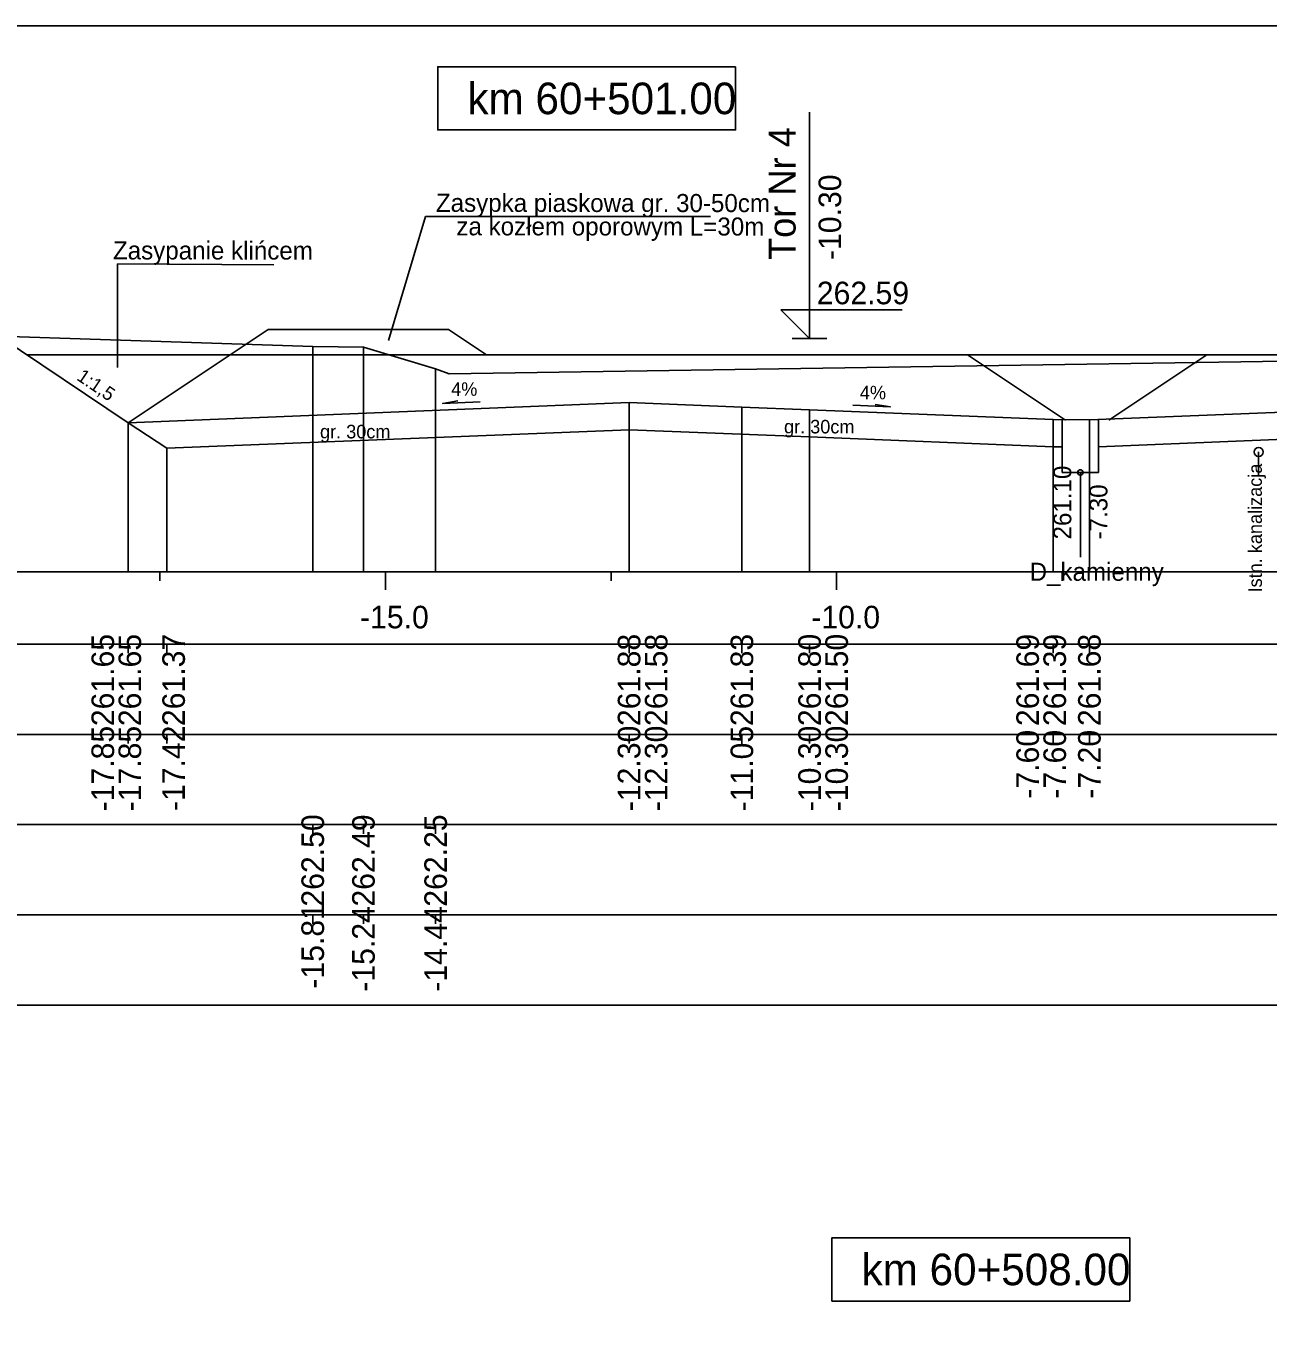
# Model space of a CAD drawing. Extents: x 6516023 to 6560129, y 5513077 to 5529206.
# Drawn here: x 6518396.23 to 6518409.99, y 5514498.81 to 5514513.16 of the extents above; entities that cross this region are included whole.
import ezdxf

# ---------------------------------------------------------------- set-up
doc = ezdxf.new("R2010")
doc.units = 0
for name, color, linetype in [('IR_default', 7, 'Continuous'), ('TOR_PRZEK_P-kable', 7, 'Continuous'), ('TOR_PRZEK_P-komponent', 7, 'Continuous'), ('TOR_PRZEK_P-odwodnienie', 7, 'Continuous'), ('TOR_PRZEK_P-opisy', 7, 'Continuous'), ('TOR_PRZEK_P-tabelka istniejace', 7, 'Continuous'), ('TOR_PRZEK_P-tabelka projektowane', 7, 'Continuous'), ('TOR_PRZEK_P-teren istniejacy', 7, 'Continuous'), ('TOR_PRZEK_P-tory projektowane', 7, 'Continuous'), ('TOR_PRZEK_P-uklad odniesienia', 7, 'Continuous'), ('TOR_PRZEK_P-warstwa ochronna I', 7, 'Continuous'), ('TOR_PRZEK_P-warstwa ochronna II', 7, 'Continuous'), ('TOR_RAMKI-ramka+tabelka 1', 7, 'Continuous')]:
    doc.layers.add(name, color=color, linetype=linetype)

msp = doc.modelspace()

# ---------------------------------------------------------------- linework, layer by layer
at = {"layer": 'IR_default'}
for points in [[(6518395.929, 5514509.717), (6518397.365, 5514508.76), (6518398.493, 5514509.512), (6518406.663, 5514509.512), (6518406.893, 5514509.512), (6518408.963, 5514509.511), (6518409.313, 5514509.511), (6518412.463, 5514509.511), (6518412.563, 5514509.511), (6518413.463, 5514509.511), (6518413.813, 5514509.511), (6518416.963, 5514509.511), (6518417.458, 5514509.511), (6518417.513, 5514509.511), (6518421.013, 5514509.511), (6518422.22, 5514508.706), (6518422.354, 5514508.617), (6518423.459, 5514509.353)], [(6518406.663, 5514509.512), (6518407.748, 5514508.788)], [(6518409.313, 5514509.511), (6518408.228, 5514508.788)]]:
    msp.add_lwpolyline(points, dxfattribs=at)
at = {"layer": 'TOR_PRZEK_P-kable'}
msp.add_line((6518409.888, 5514508.436), (6518409.888, 5514508.166), dxfattribs=at)
msp.add_circle((6518409.888, 5514508.436), 0.05, dxfattribs=at)
at = {"layer": 'TOR_PRZEK_P-komponent'}
for p, q in [((6518398.493, 5514509.512), (6518398.913, 5514509.792)), ((6518398.913, 5514509.792), (6518400.913, 5514509.792)), ((6518400.913, 5514509.792), (6518401.333, 5514509.512)), ((6518398.493, 5514509.512), (6518396.237, 5514509.512))]:
    msp.add_line(p, q, dxfattribs=at)
msp.add_lwpolyline([(6518398.493, 5514509.512), (6518406.663, 5514509.512), (6518408.963, 5514509.511), (6518412.463, 5514509.511), (6518413.463, 5514509.511), (6518416.963, 5514509.511), (6518417.513, 5514509.511), (6518421.013, 5514509.511), (6518422.354, 5514508.617), (6518419.263, 5514508.74), (6518415.213, 5514508.902), (6518414.463, 5514508.932), (6518413.003, 5514508.93), (6518411.463, 5514508.928), (6518410.713, 5514508.898), (6518408.013, 5514508.79), (6518407.613, 5514508.794), (6518404.913, 5514508.902), (6518404.163, 5514508.932), (6518402.913, 5514508.982), (6518397.365, 5514508.76)], close=True, dxfattribs=at)
at = {"layer": 'TOR_PRZEK_P-odwodnienie'}
msp.add_line((6518407.913, 5514508.208), (6518407.913, 5514507.27), dxfattribs=at)
msp.add_lwpolyline([(6518407.713, 5514508.793), (6518407.713, 5514508.208), (6518408.113, 5514508.208), (6518408.113, 5514508.794)], dxfattribs=at)
msp.add_circle((6518407.913, 5514508.208), 0.03, dxfattribs=at)
at = {"layer": 'TOR_PRZEK_P-opisy'}
for p, q in [((6518400.247, 5514509.669), (6518400.657, 5514511.046)), ((6518397.247, 5514509.373), (6518397.247, 5514510.52)), ((6518397.247, 5514509.373), (6518397.247, 5514510.52))]:
    msp.add_line(p, q, dxfattribs=at)
for points in [[(6518403.817, 5514511.046), (6518400.657, 5514511.046)], [(6518398.979, 5514510.509), (6518397.247, 5514510.52)], [(6518401.265, 5514508.992), (6518400.848, 5514508.973), (6518401.015, 5514509.001)], [(6518405.391, 5514508.953), (6518405.809, 5514508.934), (6518405.641, 5514508.962)]]:
    msp.add_lwpolyline(points, dxfattribs=at)
at = {"layer": 'TOR_PRZEK_P-tabelka istniejace'}
for p, q in [((6518399.408, 5514504.206), (6518399.408, 5514504.306)), ((6518399.97, 5514504.206), (6518399.97, 5514504.306)), ((6518400.77, 5514504.206), (6518400.77, 5514504.306)), ((6518359.163, 5514503.306), (6518462.963, 5514503.306)), ((6518399.408, 5514503.206), (6518399.408, 5514503.306)), ((6518399.97, 5514503.206), (6518399.97, 5514503.306)), ((6518400.77, 5514503.206), (6518400.77, 5514503.306))]:
    msp.add_line(p, q, dxfattribs=at)
for points in [[(6518399.408, 5514509.603), (6518399.408, 5514507.306), (6518399.408, 5514507.176), (6518399.408, 5514507.106)], [(6518399.97, 5514509.596), (6518399.97, 5514507.306), (6518399.97, 5514507.176), (6518399.97, 5514507.106)], [(6518400.77, 5514509.356), (6518400.77, 5514507.306), (6518400.77, 5514507.176), (6518400.77, 5514507.106)]]:
    msp.add_lwpolyline(points, dxfattribs=at)
msp.add_lwpolyline([(6518359.163, 5514504.306), (6518359.163, 5514502.306), (6518462.963, 5514502.306), (6518462.963, 5514504.306)], close=True, dxfattribs=at)
at = {"layer": 'TOR_PRZEK_P-tabelka projektowane'}
for p, q in [((6518397.365, 5514506.206), (6518397.365, 5514506.306)), ((6518397.365, 5514506.206), (6518397.365, 5514506.306)), ((6518397.79, 5514506.206), (6518397.79, 5514506.306)), ((6518402.913, 5514506.206), (6518402.913, 5514506.306)), ((6518402.913, 5514506.206), (6518402.913, 5514506.306)), ((6518404.163, 5514506.206), (6518404.163, 5514506.306)), ((6518404.913, 5514506.206), (6518404.913, 5514506.306)), ((6518404.913, 5514506.206), (6518404.913, 5514506.306)), ((6518407.613, 5514506.206), (6518407.613, 5514506.306)), ((6518407.613, 5514506.206), (6518407.613, 5514506.306)), ((6518408.013, 5514506.206), (6518408.013, 5514506.306)), ((6518359.163, 5514505.306), (6518462.963, 5514505.306)), ((6518397.365, 5514505.206), (6518397.365, 5514505.306)), ((6518397.365, 5514505.206), (6518397.365, 5514505.306)), ((6518397.79, 5514505.206), (6518397.79, 5514505.306)), ((6518402.913, 5514505.206), (6518402.913, 5514505.306)), ((6518402.913, 5514505.206), (6518402.913, 5514505.306)), ((6518404.163, 5514505.206), (6518404.163, 5514505.306)), ((6518404.913, 5514505.206), (6518404.913, 5514505.306)), ((6518404.913, 5514505.206), (6518404.913, 5514505.306)), ((6518407.613, 5514505.206), (6518407.613, 5514505.306)), ((6518407.613, 5514505.206), (6518407.613, 5514505.306)), ((6518408.013, 5514505.206), (6518408.013, 5514505.306))]:
    msp.add_line(p, q, dxfattribs=at)
for points in [[(6518402.913, 5514508.982), (6518402.913, 5514507.306), (6518402.913, 5514507.176), (6518402.913, 5514507.106)], [(6518404.163, 5514508.932), (6518404.163, 5514507.306), (6518404.163, 5514507.176), (6518404.163, 5514507.106)], [(6518404.913, 5514508.902), (6518404.913, 5514507.306), (6518404.913, 5514507.176), (6518404.913, 5514507.106)], [(6518407.613, 5514508.794), (6518407.613, 5514507.306), (6518407.613, 5514507.176), (6518407.613, 5514507.106)], [(6518408.013, 5514508.79), (6518408.013, 5514507.306), (6518408.013, 5514507.176), (6518408.013, 5514507.106)], [(6518397.365, 5514508.76), (6518397.365, 5514507.306), (6518397.365, 5514507.176), (6518397.365, 5514507.106)], [(6518397.365, 5514508.76), (6518397.365, 5514507.306), (6518397.365, 5514507.176), (6518397.365, 5514507.106)], [(6518402.913, 5514508.682), (6518402.913, 5514507.306), (6518402.913, 5514507.176), (6518402.913, 5514507.106)], [(6518404.913, 5514508.602), (6518404.913, 5514507.306), (6518404.913, 5514507.176), (6518404.913, 5514507.106)], [(6518407.613, 5514508.494), (6518407.613, 5514507.306), (6518407.613, 5514507.176), (6518407.613, 5514507.106)], [(6518397.79, 5514508.477), (6518397.79, 5514507.306), (6518397.79, 5514507.176), (6518397.79, 5514507.106)]]:
    msp.add_lwpolyline(points, dxfattribs=at)
msp.add_lwpolyline([(6518359.163, 5514506.306), (6518359.163, 5514504.306), (6518462.963, 5514504.306), (6518462.963, 5514506.306)], close=True, dxfattribs=at)
at = {"layer": 'TOR_PRZEK_P-teren istniejacy'}
msp.add_lwpolyline([(6518395.482, 5514509.732), (6518399.408, 5514509.603), (6518399.97, 5514509.596), (6518400.77, 5514509.356), (6518400.921, 5514509.301), (6518412.857, 5514509.481), (6518413.093, 5514509.483), (6518413.143, 5514509.483), (6518413.41, 5514509.478), (6518413.426, 5514509.472), (6518414.218, 5514509.185), (6518414.953, 5514509.448), (6518414.963, 5514509.452), (6518415.008, 5514509.451), (6518415.083, 5514509.453), (6518422.571, 5514509.446), (6518422.574, 5514509.446), (6518423.215, 5514509.338), (6518423.219, 5514509.338), (6518423.25, 5514509.338), (6518423.301, 5514509.343), (6518426.245, 5514509.536)], dxfattribs=at)
at = {"layer": 'TOR_PRZEK_P-tory projektowane'}
for p, q in [((6518404.913, 5514510.569), (6518404.913, 5514512.201)), ((6518404.913, 5514510.569), (6518404.913, 5514509.692)), ((6518404.913, 5514509.692), (6518404.594, 5514510.011)), ((6518404.594, 5514510.011), (6518405.938, 5514510.011)), ((6518404.721, 5514509.692), (6518405.105, 5514509.692))]:
    msp.add_line(p, q, dxfattribs=at)
at = {"layer": 'TOR_PRZEK_P-uklad odniesienia'}
for p, q in [((6518362.963, 5514507.106), (6518462.963, 5514507.106)), ((6518397.713, 5514507.006), (6518397.713, 5514507.106)), ((6518400.213, 5514506.906), (6518400.213, 5514507.106)), ((6518402.713, 5514507.006), (6518402.713, 5514507.106)), ((6518405.213, 5514506.906), (6518405.213, 5514507.106)), ((6518407.713, 5514507.006), (6518407.713, 5514507.106))]:
    msp.add_line(p, q, dxfattribs=at)
for points in [[(6518404.094, 5514512.703), (6518400.794, 5514512.703), (6518400.794, 5514512.003), (6518404.094, 5514512.003)], [(6518408.461, 5514499.728), (6518405.161, 5514499.728), (6518405.161, 5514499.028), (6518408.461, 5514499.028)]]:
    msp.add_lwpolyline(points, close=True, dxfattribs=at)
at = {"layer": 'TOR_PRZEK_P-warstwa ochronna I'}
for points in [[(6518397.365, 5514508.76), (6518397.79, 5514508.477), (6518402.913, 5514508.682), (6518404.913, 5514508.602), (6518407.613, 5514508.494), (6518407.713, 5514508.493)], [(6518408.113, 5514508.494), (6518410.713, 5514508.598), (6518411.475, 5514508.629), (6518412.763, 5514508.629)]]:
    msp.add_lwpolyline(points, dxfattribs=at)
at = {"layer": 'TOR_PRZEK_P-warstwa ochronna II'}
msp.add_lwpolyline([(6518395.929, 5514509.717), (6518397.365, 5514508.76), (6518402.913, 5514508.982), (6518404.163, 5514508.932), (6518404.913, 5514508.902), (6518407.613, 5514508.794), (6518408.013, 5514508.79), (6518410.713, 5514508.898), (6518411.463, 5514508.928), (6518413.003, 5514508.93), (6518414.463, 5514508.932), (6518415.213, 5514508.902), (6518419.263, 5514508.74), (6518422.354, 5514508.617), (6518423.459, 5514509.353)], dxfattribs=at)
at = {"layer": 'TOR_RAMKI-ramka+tabelka 1'}
msp.add_lwpolyline([(6518269.513, 5514513.156), (6518517.013, 5514513.156), (6518517.013, 5514484.656), (6518269.513, 5514484.656)], close=True, dxfattribs=at)

# ---------------------------------------------------------------- texts
at = {"layer": 'TOR_PRZEK_P-kable'}
msp.add_text('Istn. kanalizacja', height=0.14999, rotation=90.0511, dxfattribs=at).set_placement((6518409.925, 5514506.879))
at = {"layer": 'TOR_PRZEK_P-odwodnienie'}
for s, rotation, p in [('261.10', 90, (6518407.813, 5514507.466)), ('-7.30', 90, (6518408.213, 5514507.466)), ('D_kamienny', 360, (6518407.351, 5514507.008))]:
    msp.add_text(s, height=0.2, rotation=rotation, dxfattribs=at).set_placement(p)
at = {"layer": 'TOR_PRZEK_P-opisy'}
for s, height, rotation, p in [('Zasypka piaskowa gr. 30-50cm', 0.2, 359.9489, (6518400.773, 5514511.096)), ('za kozłem oporowym L=30m', 0.2, 359.9489, (6518401, 5514510.836)), ('Zasypanie klińcem', 0.2, 359.9489, (6518397.195, 5514510.569)), ('1:1,5', 0.15, 325.9299, (6518396.783, 5514509.241)), ('4%', 0.15, 0.1515, (6518400.942, 5514509.057)), ('4%', 0.15, 359.8485, (6518405.47, 5514509.019))]:
    msp.add_text(s, height=height, rotation=rotation, dxfattribs=at).set_placement(p)
at = {"layer": 'TOR_PRZEK_P-tabelka istniejace'}
for s, p in [('262.50', (6518399.533, 5514503.398)), ('262.49', (6518400.095, 5514503.398)), ('262.25', (6518400.895, 5514503.397)), ('-15.81', (6518399.533, 5514502.489)), ('-15.24', (6518400.095, 5514502.455)), ('-14.44', (6518400.895, 5514502.455))]:
    msp.add_text(s, height=0.25, rotation=90, dxfattribs=at).set_placement(p)
at = {"layer": 'TOR_PRZEK_P-tabelka projektowane'}
for s, p in [('261.65', (6518397.207, 5514505.397)), ('261.65', (6518397.507, 5514505.397)), ('261.37', (6518397.992, 5514505.398)), ('261.88', (6518403.038, 5514505.398)), ('261.58', (6518403.338, 5514505.398)), ('261.83', (6518404.288, 5514505.398)), ('261.80', (6518405.038, 5514505.398)), ('261.50', (6518405.338, 5514505.398)), ('261.69', (6518407.454, 5514505.398)), ('261.39', (6518407.754, 5514505.398)), ('261.68', (6518408.138, 5514505.398)), ('-17.85', (6518397.207, 5514504.453)), ('-17.85', (6518397.507, 5514504.453)), ('-17.42', (6518397.992, 5514504.456)), ('-12.30', (6518403.038, 5514504.455)), ('-12.30', (6518403.338, 5514504.455)), ('-11.05', (6518404.288, 5514504.453)), ('-10.30', (6518405.038, 5514504.455)), ('-10.30', (6518405.338, 5514504.455)), ('-7.60', (6518407.454, 5514504.594)), ('-7.60', (6518407.754, 5514504.594)), ('-7.20', (6518408.138, 5514504.594))]:
    msp.add_text(s, height=0.25, rotation=90, dxfattribs=at).set_placement(p)
at = {"layer": 'TOR_PRZEK_P-tory projektowane'}
for s, height, p in [('Tor Nr 4', 0.3, (6518404.758, 5514510.563)), ('-10.30', 0.25, (6518405.263, 5514510.562))]:
    msp.add_text(s, height=height, rotation=90, dxfattribs=at).set_placement(p)
msp.add_text('262.59', height=0.25, dxfattribs=at).set_placement((6518404.993, 5514510.072))
at = {"layer": 'TOR_PRZEK_P-uklad odniesienia'}
for s, height, p in [('km 60+501.00', 0.35, (6518401.122, 5514512.178)), ('-15.0', 0.25, (6518399.932, 5514506.481)), ('-10.0', 0.25, (6518404.932, 5514506.481)), ('km 60+508.00', 0.35, (6518405.489, 5514499.203))]:
    msp.add_text(s, height=height, dxfattribs=at).set_placement(p)
at = {"layer": 'TOR_PRZEK_P-warstwa ochronna I'}
for p in [(6518404.63, 5514508.641), (6518399.489, 5514508.586)]:
    msp.add_text('gr. 30cm', height=0.15, dxfattribs=at).set_placement(p)

doc.saveas('drawing.dxf')
